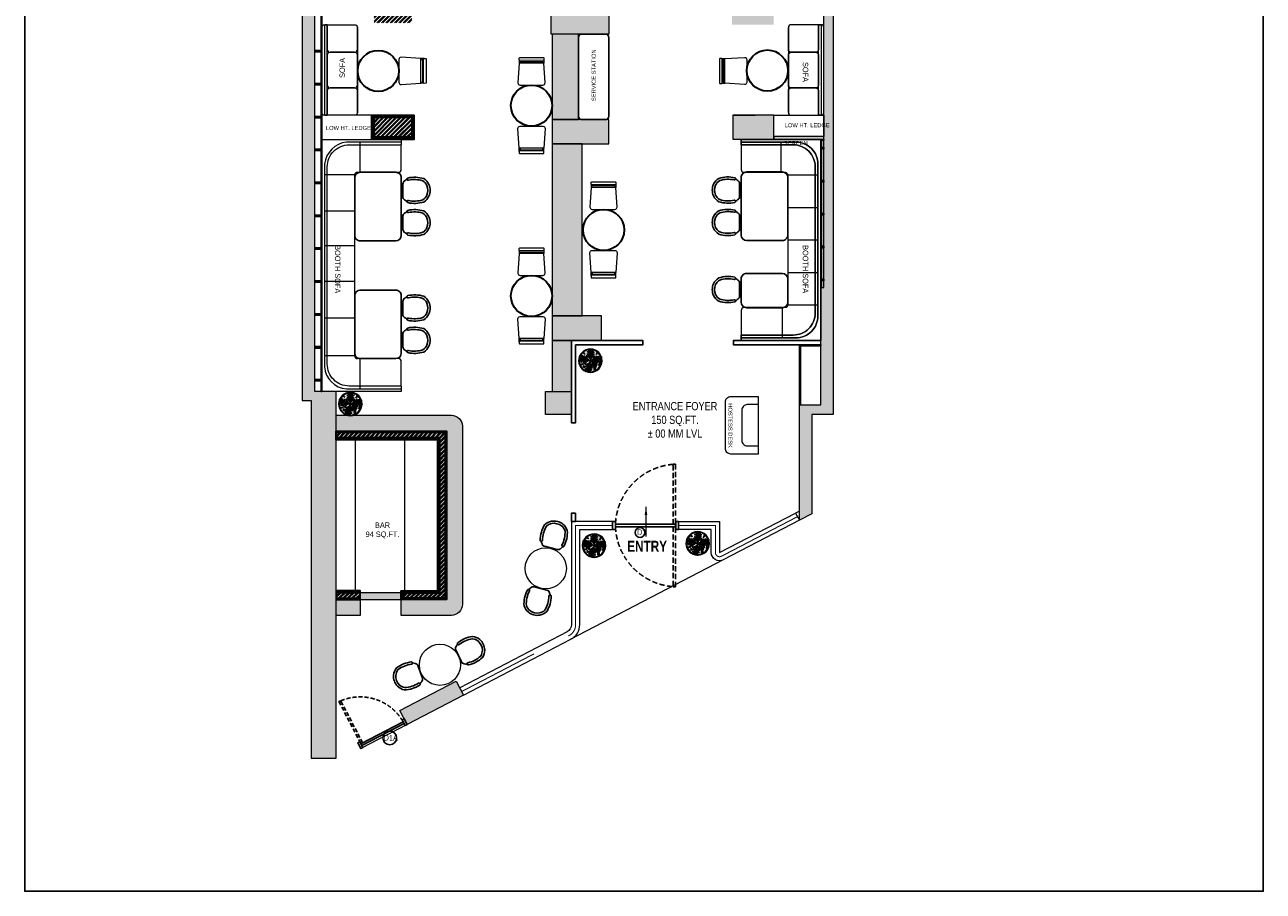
# Model space of a CAD drawing. Extents: x 3940905 to 4145695, y 925352 to 1109797.
# Tile 875 of 1056: x 4054607 to 4077194, y 1015669 to 1031473. Entities that reach past the tile are written whole.
import ezdxf

# ---------------------------------------------------------------- set-up
doc = ezdxf.new("R2010")
doc.units = 0
doc.header["$LTSCALE"] = 750
doc.header["$MEASUREMENT"] = 0
doc.linetypes.add('DASHED2', pattern=[0.375, 0.25, -0.125])
doc.layers.get('0').update_dxf_attribs({"linetype": 'CONTINUOUS', "lineweight": 0})
for name, color, linetype, lineweight in [('A_ FURN', 15, 'CONTINUOUS', 15), ('CIVIL WALLS', 7, 'CONTINUOUS', 30), ('COLUMN', 1, 'CONTINUOUS', 9), ('FACADE', 34, 'CONTINUOUS', 0), ('FURN', 15, 'CONTINUOUS', 5), ('HATCH', 7, 'CONTINUOUS', 0), ('plant', 72, 'CONTINUOUS', 25), ('PLANTERS', 92, 'CONTINUOUS', 9), ('PLANTS', 72, 'CONTINUOUS', 0), ('wall', 7, 'CONTINUOUS', 25)]:
    doc.layers.add(name, color=color, linetype=linetype, lineweight=lineweight)
for name, color, linetype in [('AR-FURNITURE', 34, 'CONTINUOUS'), ('DOOR', 44, 'CONTINUOUS'), ('GLASS', 5, 'CONTINUOUS'), ('PARTITION', 16, 'CONTINUOUS'), ('S-Hatch_8', 7, 'CONTINUOUS'), ('TEXT', 7, 'CONTINUOUS')]:
    doc.layers.add(name, color=color, linetype=linetype)
doc.styles.add('ARA  TITLE BLOCK', font='times.ttf')
doc.styles.add('ARA-30', font='arial.ttf', dxfattribs={"width": 0.8, "height": 150})
doc.styles.add('ARA-75', font='arial.ttf', dxfattribs={"width": 0.8, "height": 150})
doc.dimstyles.new('ARA-75', dxfattribs={"dimtxt": 150, "dimasz": 56.25, "dimexe": 0, "dimexo": 75, "dimgap": 7.5, "dimtad": 0, "dimdec": 0, "dimrnd": 5, "dimdsep": 46, "dimtxsty": 'ARA-75', "dimcen": 56.25, "dimdle": 56.25, "dimclrd": 256, "dimclre": 256, "dimclrt": 256, "dimazin": 3, "dimtfac": 1, "dimtdec": 0, "dimtix": 1, "dimtmove": 1, "dimatfit": 3, "dimfxl": 1, "dimtolj": 1, "dimlwd": 0, "dimlwe": 0, "dimarcsym": 0})

# ---------------------------------------------------------------- blocks, each defined once
blk = doc.blocks.new('gbdhsr')
at = {"layer": 'A_ FURN', "lineweight": 25}
blk.add_line((7562641, -860385), (7562884, -860385), dxfattribs=at)
blk.add_lwpolyline([(7562967, -860309, 0.417442), (7562987, -860297, 0.132147), (7562976, -860004, 0.146235), (7562870, -859909, 0.210467), (7562655, -859909, 0.146235), (7562549, -860004, 0.132147), (7562538, -860297, 0.430318), (7562558, -860309), (7562566, -860307, 0.405791), (7562578, -860287, -0.129483), (7562588, -860022, -0.13964), (7562672, -859947, -0.20833), (7562853, -859947, -0.13964), (7562937, -860022, -0.129483), (7562947, -860287, 0.405606), (7562959, -860307)], format="xyb", close=True, dxfattribs=at)
at = {"layer": 'A_ FURN', "elevation": 0}
blk.add_lwpolyline([(7562641, -860385, -0.242064), (7562588, -860354, -0.020734), (7562559, -860309), (7562566, -860307, 0.405791), (7562578, -860287, -0.129483), (7562588, -860022, -0.13964), (7562672, -859947, -0.20833), (7562853, -859947, -0.13964), (7562937, -860022, -0.129483), (7562947, -860287, 0.405164), (7562959, -860307), (7562966, -860309, -0.0202), (7562936, -860354, -0.238331), (7562884, -860385)], format="xyb", close=True, dxfattribs=at)
at = {"layer": 'A_ FURN', "lineweight": 25}
for centre, radius, start, end in [((7563119, -859981), 649, 210.3761, 215.1274), ((7562385, -859968), 673, 324.9923, 329.6212), ((7562645, -860318), 67.1, 212.2664, 266.6964), ((7562880, -860318), 67.5, 273.422, 327.0432)]:
    blk.add_arc(centre, radius, start, end, dxfattribs=at)
blk = doc.blocks.new('*U771')
at = {"layer": 'FURN', "lineweight": 25, "elevation": 0}
blk.add_lwpolyline([(383754, -790137, 0.414214), (383694, -790197), (383694, -790627, 0.414214), (383754, -790687), (385194, -790687, 0.414214), (385254, -790627), (385254, -790197, 0.414214), (385194, -790137)], format="xyb", close=True, dxfattribs=at)
blk = doc.blocks.new('6')
at = {"color": 64, "true_color": 0x6f9400}
for p in [(6566, 609), (6541.4, 588.3), (6590.6, 588.3), (6570.3, 559.4)]:
    blk.add_line(p, (6566, 584), dxfattribs=at)
for centre, radius, start, end in [((6561.4, 602.6), 5.77, 36.29, 99.6243), ((6556.7, 595.9), 13, 44.0763, 73.3794), ((6561.4, 599.9), 5.77, 36.29, 99.6243), ((6556.7, 593.1), 13, 44.0763, 73.3794), ((6570.7, 602.6), 5.77, 80.3757, 143.71), ((6575.3, 595.9), 13, 106.6206, 135.9237), ((6570.7, 599.9), 5.77, 80.3757, 143.71), ((6575.3, 593.1), 13, 106.6206, 135.9237), ((6546.9, 582.6), 5.77, 116.29, 179.6243), ((6552.7, 576.8), 13, 124.0763, 153.3794), ((6548.5, 591.8), 5.77, 160.3757, 223.71), ((6556, 595.2), 13, 186.6206, 215.9237), ((6549.6, 582.2), 5.77, 116.29, 179.6243), ((6555.4, 576.4), 13, 124.0763, 153.3794), ((6551.2, 591.3), 5.77, 160.3757, 223.71), ((6558.6, 594.8), 13, 186.6206, 215.9237), ((6548.9, 576.9), 2.88, 139.742, 258.7475), ((6554.2, 578.7), 7.99, 105.2489, 175.3937), ((6558.3, 573.7), 13.4, 111.3712, 155.0366), ((6552.8, 579.2), 6.25, 184.618, 228.2106), ((6556.7, 593), 7.99, 164.6063, 234.7511), ((6562.3, 596.3), 13.4, 184.9634, 228.6288), ((6558.6, 577.9), 7.99, 105.2489, 175.3937), ((6562.8, 572.9), 13.4, 111.3712, 155.0366), ((6554.9, 576), 2.88, 139.742, 258.7475), ((6555.5, 599.8), 2.88, 139.742, 258.7475), ((6577.6, 559.6), 27, 115.4772, 156.6585), ((6561.1, 592.2), 7.99, 164.6063, 234.7511), ((6559.4, 602), 6.25, 184.618, 228.2106), ((6566.8, 595.5), 13.4, 184.9634, 228.6288), ((6558.7, 580.7), 4.35, 144.9865, 244.4034), ((6562.4, 576.8), 7.79, 83.4259, 183.6346), ((6565.9, 572.9), 11.8, 101.6665, 163.1878), ((6567.5, 584.8), 12.5, 187.5759, 215.8942), ((6558.3, 586.3), 7.79, 3.4259, 103.6346), ((6555.1, 582.2), 11.8, 21.6665, 83.1878), ((6565, 592), 7.79, 156.3654, 256.5741), ((6569.7, 594.5), 11.8, 176.8122, 238.3335), ((6554.6, 589.8), 13.4, 31.3712, 75.0366), ((6558.8, 594.7), 7.99, 25.2489, 95.3937), ((6558.8, 590.2), 7.99, 25.2489, 95.3937), ((6554.6, 585.2), 13.4, 31.3712, 75.0366), ((6554.9, 583.8), 11.8, 286.8122, 348.3335), ((6558.8, 580.3), 7.79, 266.3654, 6.5741), ((6561.2, 583), 2.81, 114.2257, 255.1279), ((6563.4, 583.7), 3.9, 150.4398, 228.6694), ((6566.6, 578.4), 6.48, 161.4477, 239.3672), ((6581.9, 582.7), 21.1, 185.4007, 208.139), ((6573.7, 586.3), 7.79, 76.3654, 176.5741), ((6573.2, 594.7), 7.99, 84.6063, 154.7511), ((6577.4, 589.8), 13.4, 104.9634, 148.6288), ((6577.4, 585.2), 13.4, 104.9634, 148.6288), ((6573.2, 590.2), 7.99, 84.6063, 154.7511), ((6577, 582.2), 11.8, 96.8122, 158.3335), ((6574, 583), 7.79, 193.4259, 293.6346), ((6576.5, 587.7), 11.8, 211.6665, 273.1878), ((6562.3, 594.5), 11.8, 301.6665, 3.1878), ((6566.1, 572.9), 11.8, 16.8122, 78.3335), ((6567, 592), 7.79, 283.4259, 23.6346), ((6569.6, 576.8), 7.79, 356.3654, 96.5741), ((6565.2, 595.5), 13.4, 311.3712, 355.0366), ((6569.2, 572.9), 13.4, 24.9634, 68.6288), ((6570.9, 592.2), 7.99, 305.2489, 15.3937), ((6573.4, 577.9), 7.99, 4.6063, 74.7511), ((6582.6, 594.8), 5.77, 80.3757, 143.71), ((6587.2, 588), 13, 106.6206, 135.9237), ((6569.7, 596.3), 13.4, 311.3712, 355.0366), ((6573.7, 573.7), 13.4, 24.9634, 68.6288), ((6575.4, 593), 7.99, 305.2489, 15.3937), ((6577.9, 578.7), 7.99, 4.6063, 74.7511), ((6587.7, 588.3), 13, 234.0763, 263.3794), ((6573.4, 594.8), 13, 324.0763, 353.3794), ((6576.6, 576.4), 13, 26.6206, 55.9237), ((6580.8, 591.3), 5.77, 316.29, 19.6243), ((6582.4, 582.2), 5.77, 0.3757, 63.71), ((6576, 595.2), 13, 324.0763, 353.3794), ((6583.5, 591.8), 5.77, 316.29, 19.6243), ((6558.8, 578.2), 6.25, 184.618, 228.2106), ((6557, 572.3), 2.85, 167.0577, 302.8533), ((6557, 568.2), 2.85, 167.0577, 302.8533), ((6558.6, 573.9), 4, 185.1845, 268.654), ((6558.6, 569.9), 4, 185.1845, 268.654), ((6560.3, 575), 3.83, 138.8744, 278.9763), ((6563.6, 576.8), 6.25, 173.7536, 244.097), ((6555, 580.8), 13.4, 294.9634, 338.6288), ((6560, 576.6), 7.99, 274.6063, 344.7511), ((6555.7, 576.3), 13.4, 294.9634, 338.6288), ((6560.8, 572.1), 7.99, 274.6063, 344.7511), ((6558.4, 573.4), 13, 296.6206, 325.9237), ((6564.2, 567.5), 5.77, 270.3757, 333.71), ((6558.9, 570.7), 13, 296.6206, 325.9237), ((6564.7, 564.9), 5.77, 270.3757, 333.71), ((6577.5, 584.8), 13.4, 221.3712, 265.0366), ((6574.2, 579.1), 7.99, 215.2489, 285.3937), ((6578.3, 580.3), 13.4, 221.3712, 265.0366), ((6575, 574.6), 7.99, 215.2489, 285.3937), ((6576.8, 576.6), 13, 234.0763, 263.3794), ((6573.3, 569.2), 5.77, 226.29, 289.6243), ((6577.3, 573.9), 13, 234.0763, 263.3794), ((6573.8, 566.5), 5.77, 226.29, 289.6243), ((6581.2, 570.4), 2.88, 101.2525, 220.258), ((6585.1, 568.1), 6.25, 131.7894, 175.382), ((6584.3, 580.8), 5.77, 226.29, 289.6243)]:
    blk.add_arc(centre, radius, start, end, dxfattribs=at)
blk = doc.blocks.new('vvbg')
at = {"layer": 'PLANTERS', "color": 34}
for radius in [215, 202]:
    blk.add_circle((2, 11), radius, dxfattribs=at)
at = {"layer": 'plant', "xscale": 8.600299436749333, "yscale": 8.600299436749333, "zscale": 8.600299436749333, "rotation": 2.14003837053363}
blk.add_blockref('6', (-56240, -7117), dxfattribs=at)
blk = doc.blocks.new('FFS')
at = {"lineweight": 25}
for p, q in [((-84673, 4226), (-84673, 4326)), ((-84673, 656), (-84673, 756))]:
    blk.add_line(p, q, dxfattribs=at)
blk.add_lwpolyline([(-84673, 4326), (-86123, 4326), (-86123, 656), (-84673, 656)], dxfattribs=at)
at = {"layer": 'FURN', "ltscale": 50}
for p, q in [((-85423, 3726), (-85423, 4276)), ((-85523, 3676), (-86073, 3676)), ((-85523, 3084), (-86073, 3084)), ((-85523, 2491), (-86073, 2491)), ((-85523, 1899), (-86073, 1899)), ((-85523, 1306), (-86073, 1306)), ((-85404, 1256), (-85404, 706))]:
    blk.add_line(p, q, dxfattribs=at)
for points in [[(-84673, 706), (-85673, 706, -0.414214), (-86073, 1106), (-86073, 3876, -0.414214), (-85673, 4276), (-84673, 4276), (-84673, 4326), (-86056, 4326, -0.06818), (-86070, 4326), (-86123, 4326), (-86123, 656), (-84673, 656)], [(-84673, 756), (-85623, 756, -0.414214), (-86023, 1156), (-86023, 3826, -0.414214), (-85623, 4226), (-84673, 4226), (-84673, 4276), (-85673, 4276, 0.414214), (-86073, 3876), (-86073, 1106, 0.414214), (-85673, 706), (-84673, 706)], [(-84673, 4226), (-85623, 4226, 0.414214), (-86023, 3826), (-86023, 1156, 0.414214), (-85623, 756), (-84673, 756), (-84673, 1206, 0.414214), (-84723, 1256), (-85473, 1256, -0.414214), (-85523, 1306), (-85523, 3676, -0.414214), (-85473, 3726), (-84723, 3726, 0.414214), (-84673, 3776)]]:
    blk.add_lwpolyline(points, format="xyb", close=True, dxfattribs=at)
blk = doc.blocks.new('xffs')
at = {"layer": 'FURN'}
blk.add_line((3986080, 1026742, 0), (3986080, 1025292, 0), dxfattribs=at)
for points in [[(3986130, 1025191), (3986679, 1025191, 0.414214), (3986729, 1025241), (3986729, 1026791, 0.414214), (3986679, 1026841), (3986130, 1026841, 0.414214), (3986080, 1026791), (3986080, 1025241, 0.414214)], [(3986639, 1026841), (3986669, 1026841, -0.414214), (3986679, 1026831), (3986679, 1025201, -0.414214), (3986669, 1025191), (3986639, 1025191, -0.414214), (3986629, 1025201), (3986629, 1026831, -0.414214)]]:
    blk.add_lwpolyline(points, format="xyb", close=True, dxfattribs=at)
for points in [[(3986629, 1026831), (3986629, 1026390, -0.414214), (3986579, 1026340), (3986130, 1026340, -0.414214), (3986080, 1026390), (3986080, 1026791)], [(3986080, 1025241), (3986080, 1025640, -0.414214), (3986130, 1025690), (3986579, 1025690, -0.414214), (3986629, 1025640), (3986629, 1025201)]]:
    blk.add_lwpolyline(points, format="xyb", dxfattribs=at)
at = {"layer": 'FURN', "elevation": 0}
blk.add_lwpolyline([(3986080, 1025740), (3986080, 1026290, -0.414214), (3986130, 1026340), (3986579, 1026340, -0.414214), (3986629, 1026290), (3986629, 1025740, -0.414214), (3986579, 1025690), (3986130, 1025690, -0.414214)], format="xyb", close=True, dxfattribs=at)
blk = doc.blocks.new('gg')
at = {"layer": 'FURN'}
for p, q in [((3987992, 1031536), (3987994, 1031476)), ((3988446, 1031537), (3988444, 1031476))]:
    blk.add_line(p, q, dxfattribs=at)
at = {"layer": 'FURN', "flags": 128}
for points in [[(3988004, 1031576), (3988435, 1031576, -0.399656), (3988445, 1031567), (3988446, 1031537, -0.428842), (3988436, 1031527), (3988002, 1031526, -0.429556), (3987992, 1031537), (3987994, 1031567, -0.399115)], [(3988467, 1031118), (3988444, 1031477), (3987994, 1031477), (3987971, 1031118, 0.428923), (3988011, 1031076), (3988427, 1031076, 0.428923)]]:
    blk.add_lwpolyline(points, format="xyb", close=True, dxfattribs=at)
blk.add_lwpolyline([(3988010, 1031477), (3988010, 1031508), (3988428, 1031508), (3988428, 1031477)], dxfattribs=at)
blk = doc.blocks.new('COLUMN')
at = {"layer": 'COLUMN'}
h = blk.add_hatch(color=1, dxfattribs=at)
h.dxf.hatch_style = 1
h.paths.add_polyline_path([(2683499, 965771), (2684448, 965771), (2684448, 965331), (2683499, 965331)])
h.paths.add_polyline_path([(2684238, 970191), (2683499, 970191), (2683499, 969191), (2684238, 969191)])
h.paths.add_polyline_path([(2687443, 969266), (2687038, 969266), (2687038, 970031), (2687443, 970031)])
h.paths.add_polyline_path([(2687108, 972041), (2687644, 972041), (2687644, 971756), (2687108, 971756)])
h.paths.add_polyline_path([(2683499, 973491), (2684408, 973491), (2684408, 973041), (2683499, 973041)])
h.paths.add_polyline_path([(2683649, 975761), (2683978, 975761), (2683978, 975211), (2683649, 975211)])
h.paths.add_polyline_path([(2686978, 975811), (2687728, 975811), (2687728, 975476), (2686978, 975476)])
h.paths.add_polyline_path([(2689869, 975851), (2689028, 975851), (2689028, 975556), (2689869, 975556)])
h.paths.add_polyline_path([(2686978, 973346), (2687644, 973346), (2687644, 973116), (2686978, 973116)])
h.paths.add_polyline_path([(2683824, 977646), (2684029, 977646), (2684029, 977211), (2683824, 977211)])
h.paths.add_polyline_path([(2683824, 979911), (2684104, 979911), (2684104, 980241), (2683824, 980241)])
h.paths.add_polyline_path([(2687804, 979891), (2688004, 979891), (2688004, 980241), (2687804, 980241)])
h.paths.add_polyline_path([(2691584, 979836), (2692014, 979836), (2692014, 980241), (2691584, 980241)])
h.paths.add_polyline_path([(2691696, 977346), (2692014, 977346), (2692014, 976786), (2691696, 976786)])
h.paths.add_polyline_path([(2687443, 965841), (2686813, 965841), (2686813, 965401), (2687443, 965401)])
h.paths.add_polyline_path([(2687468, 963421), (2686703, 963421), (2686703, 962976), (2687468, 962976)])
h.paths.add_polyline_path([(2684168, 963191), (2683399, 963191), (2683399, 962446), (2684168, 962446)])
h.paths.add_polyline_path([(2684448, 958916), (2683399, 958916), (2683399, 959356), (2684448, 959356)])
h.paths.add_polyline_path([(2684448, 957356), (2683414, 957356), (2683414, 956916), (2684448, 956916)])
h.paths.add_polyline_path([(2687458, 957436), (2686708, 957436), (2686708, 956996), (2687458, 956996)])
h.paths.add_polyline_path([(2687453, 959516), (2686693, 959516), (2686693, 959086), (2687453, 959086)])
h.paths.add_polyline_path([(2683414, 953326), (2684313, 953326), (2684313, 953776), (2683414, 953776)])
h.paths.add_polyline_path([(2683294, 952396), (2683768, 952396), (2683768, 951976), (2683294, 951976)])
h.paths.add_polyline_path([(2682464, 977841), (2681834, 977841), (2681834, 977051), (2682464, 977051)])
at = {"color": 2}
for points in [[(2684448, 958916), (2683399, 958916), (2683399, 959356), (2684448, 959356)], [(2684448, 957356), (2683414, 957356), (2683414, 956916), (2684448, 956916)], [(2687458, 957436), (2686708, 957436), (2686708, 956996), (2687458, 956996)], [(2683414, 953326), (2684313, 953326), (2684313, 953776), (2683414, 953776)], [(2683294, 952396), (2683768, 952396), (2683768, 951976), (2683294, 951976)]]:
    blk.add_lwpolyline(points, close=True, dxfattribs=at)
at = {"layer": 'COLUMN'}
for p, q in [((2686708, 957436), (2687118, 957436)), ((2684448, 956916), (2684448, 957006))]:
    blk.add_line(p, q, dxfattribs=at)
at = {"layer": 'COLUMN', "color": 1}
for points in [[(2684448, 958916), (2683399, 958916), (2683399, 959356), (2684448, 959356)], [(2684448, 957356), (2683414, 957356), (2683414, 956916), (2684448, 956916)], [(2687458, 957436), (2686708, 957436), (2686708, 956996), (2687458, 956996)], [(2683414, 953326), (2684313, 953326), (2684313, 953776), (2683414, 953776)], [(2683294, 952396), (2683768, 952396), (2683768, 951976), (2683294, 951976)]]:
    blk.add_lwpolyline(points, close=True, dxfattribs=at)
blk = doc.blocks.new('door')
at = {"layer": 'DOOR', "color": 8, "linetype": 'DASHED2', "ltscale": 0.5}
blk.add_lwpolyline([(3969778, 1012263), (3969778, 1011167), (3969734, 1011167), (3969734, 1012263)], close=True, dxfattribs=at)
at = {"layer": 'DOOR'}
for points in [[(3968680, 1011220), (3968630, 1011220), (3968630, 1011070), (3968680, 1011070)], [(3968682, 1011167), (3969778, 1011167), (3969778, 1011123), (3968682, 1011123)], [(3969780, 1011220), (3969830, 1011220), (3969830, 1011070), (3969780, 1011070)]]:
    blk.add_lwpolyline(points, close=True, dxfattribs=at)
at = {"layer": 'DOOR', "color": 8, "linetype": 'DASHED2', "ltscale": 0.5}
blk.add_arc((3969824, 1011121), 1143, 94.5042, 177.6908, dxfattribs=at)
blk = doc.blocks.new('FFW')
at = {"layer": 'DOOR', "color": 8, "linetype": 'DASHED2', "ltscale": 0.5}
for points in [[(3982126, 1018852), (3982126, 1017756), (3982082, 1017756), (3982082, 1018852)], [(3982126, 1016616), (3982126, 1017712), (3982082, 1017712), (3982082, 1016616)]]:
    blk.add_lwpolyline(points, close=True, dxfattribs=at)
at = {"layer": 'DOOR'}
for points in [[(3981028, 1017809), (3980978, 1017809), (3980978, 1017659), (3981028, 1017659)], [(3981030, 1017756), (3982126, 1017756), (3982126, 1017712), (3981030, 1017712)], [(3982128, 1017809), (3982178, 1017809), (3982178, 1017659), (3982128, 1017659)]]:
    blk.add_lwpolyline(points, close=True, dxfattribs=at)
at = {"layer": 'DOOR', "color": 8, "linetype": 'DASHED2', "ltscale": 0.5}
for centre, start, end in [((3982172, 1017710), 94.5042, 177.6908), ((3982172, 1017758), 182.3092, 265.4958)]:
    blk.add_arc(centre, 1143, start, end, dxfattribs=at)

msp = doc.modelspace()

# ---------------------------------------------------------------- hatches: boundary and pattern name
at = {"layer": 'CIVIL WALLS', "true_color": 0x136734}
h = msp.add_hatch(dxfattribs=at)
h.set_pattern_fill('AR-CONC', color=116, scale=3)
h.set_pattern_definition([(50, (84350.27, 4605.532), (21.51780548, -1.88256405), [2.25, -24.75]), (355, (84350.27, 4605.532), (-4.16254001, 22.56576401), [1.8, -19.8]), (100.45144446, (84352.063, 4605.375), (17.3552654, 20.68319973), [1.91220576, -21.03426336]), (46.1842, (84350.27, 4611.532), (32.01723992, -4.96557842), [3.375, -37.125]), (96.6356355, (84352.938, 4611.118), (28.03985837, 29.22355802), [2.86831026, -31.5514128]), (351.184164, (84350.27, 4611.53), (28.03985835, 29.223558), [2.7, -29.70000003]), (21, (84353.27, 4610.032), (17.90721156, -12.07856672), [2.25, -24.75]), (326, (84353.27, 4610.032), (7.29945996, 21.75450135), [1.8, -19.8]), (71.45144474, (84354.762, 4609.025), (25.2066713, 9.67593458), [1.9122057, -21.03426336]), (37.5, (84350.2695, 4605.5316), (0.36479566, 9.986815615), [0, -19.56, 0, -20.1, 0, -19.875]), (7.5, (84350.27, 4605.532), (7.892086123, 11.832351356), [0, -11.46, 0, -19.11, 0, -7.575]), (327.5, (84343.5795, 4605.5316), (16.014673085, -0.676646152), [0, -7.5, 0, -23.4, 0, -31.05]), (317.5, (84340.58, 4605.532), (17.49558508, 3.00314947), [0, -9.75, 0, -15.54, 0, -22.05])])
h.paths.add_polyline_path([(4060976.3, 1029785.3), (4061666.3, 1029785.3), (4061666.3, 1029420.3), (4060976.3, 1029420.3)], flags=16)
h.paths.add_polyline_path([(4060963.8, 1029797.8), (4061678.8, 1029797.8), (4061678.8, 1029407.8), (4060963.8, 1029407.8)])
h = msp.add_hatch(dxfattribs=at)
h.set_pattern_fill('AR-CONC', color=116, scale=3)
h.set_pattern_definition([(50, (84350.27, 4174.631), (21.51780548, -1.88256405), [2.25, -24.75]), (355, (84350.27, 4174.631), (-4.16254001, 22.56576401), [1.8, -19.8]), (100.45144446, (84352.063, 4174.475), (17.3552654, 20.68319973), [1.91220576, -21.03426336]), (46.1842, (84350.27, 4180.631), (32.01723992, -4.96557842), [3.375, -37.125]), (96.6356355, (84352.938, 4180.218), (28.03985837, 29.22355802), [2.86831026, -31.5514128]), (351.184164, (84350.27, 4180.63), (28.03985835, 29.223558), [2.7, -29.70000003]), (21, (84353.27, 4179.131), (17.90721156, -12.07856672), [2.25, -24.75]), (326, (84353.27, 4179.131), (7.29945996, 21.75450135), [1.8, -19.8]), (71.45144474, (84354.762, 4178.125), (25.2066713, 9.67593458), [1.9122057, -21.03426336]), (37.5, (84350.2695, 4174.6314), (0.36479566, 9.986815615), [0, -19.56, 0, -20.1, 0, -19.875]), (7.5, (84350.27, 4174.631), (7.892086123, 11.832351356), [0, -11.46, 0, -19.11, 0, -7.575]), (327.5, (84343.5795, 4174.6314), (16.014673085, -0.676646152), [0, -7.5, 0, -23.4, 0, -31.05]), (317.5, (84340.58, 4174.631), (17.49558508, 3.00314947), [0, -9.75, 0, -15.54, 0, -22.05])])
h.paths.add_polyline_path([(4060288.8, 1023939.4), (4060288.8, 1024039.4), (4062276.3, 1024039.4), (4062276.3, 1021012.5), (4061511.3, 1021012.5), (4061511.3, 1021112.5), (4062176.3, 1021112.5), (4062176.3, 1023939.4)], flags=17)
h.paths.add_polyline_path([(4060288.8, 1023926.9), (4060288.8, 1024051.9), (4062288.8, 1024051.9), (4062288.8, 1021000), (4061498.8, 1021000), (4061498.8, 1021125), (4062163.8, 1021125), (4062163.8, 1023926.9)])
h = msp.add_hatch(dxfattribs=at)
h.set_pattern_fill('AR-CONC', color=116, scale=3)
h.set_pattern_definition([(50, (84350.27, 4674.631), (21.51780548, -1.88256405), [2.25, -24.75]), (355, (84350.27, 4674.631), (-4.16254001, 22.56576401), [1.8, -19.8]), (100.45144446, (84352.063, 4674.475), (17.3552654, 20.68319973), [1.91220576, -21.03426336]), (46.1842, (84350.27, 4680.631), (32.01723992, -4.96557842), [3.375, -37.125]), (96.6356355, (84352.938, 4680.218), (28.03985837, 29.22355802), [2.86831026, -31.5514128]), (351.184164, (84350.27, 4680.63), (28.03985835, 29.223558), [2.7, -29.70000003]), (21, (84353.27, 4679.131), (17.90721156, -12.07856672), [2.25, -24.75]), (326, (84353.27, 4679.131), (7.29945996, 21.75450135), [1.8, -19.8]), (71.45144474, (84354.762, 4678.125), (25.2066713, 9.67593458), [1.9122057, -21.03426336]), (37.5, (84350.2695, 4674.6314), (0.36479566, 9.986815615), [0, -19.56, 0, -20.1, 0, -19.875]), (7.5, (84350.27, 4674.631), (7.892086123, 11.832351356), [0, -11.46, 0, -19.11, 0, -7.575]), (327.5, (84343.5795, 4674.6314), (16.014673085, -0.676646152), [0, -7.5, 0, -23.4, 0, -31.05]), (317.5, (84340.58, 4674.631), (17.49558508, 3.00314947), [0, -9.75, 0, -15.54, 0, -22.05])])
h.paths.add_polyline_path([(4060288.8, 1021012.5), (4060723.8, 1021012.5), (4060723.8, 1021112.5), (4060288.8, 1021112.5)], flags=17)
h.paths.add_polyline_path([(4060288.8, 1021000), (4060723.8, 1021000), (4060723.8, 1021125), (4060288.8, 1021125)])
at = {"layer": 'FURN'}
h = msp.add_hatch(color=256, dxfattribs=at)
h.dxf.hatch_style = 1
h.paths.add_polyline_path([(4068267.8, 1029382.8), (4069182.8, 1029382.8), (4069182.8, 1029432.8), (4068267.8, 1029432.8)])
at = {"layer": 'FURN', "transparency": 33554495}
h = msp.add_hatch(color=32, dxfattribs=at)
h.dxf.hatch_style = 1
h.paths.add_polyline_path([(4060723.8, 1020700), (4060288.8, 1020700), (4060288.8, 1021150), (4060723.8, 1021150)], flags=17)
h.paths.add_polyline_path([(4060723.8, 1020990), (4061473.8, 1020990), (4061473.8, 1021112.5), (4060723.8, 1021112.5)], flags=17)
edge = h.paths.add_edge_path()
edge.add_line((4060288.8, 1023901.9), (4060288.8, 1024351.9))
edge.add_line((4060288.8, 1024351.9), (4062388.8, 1024351.9))
edge.add_arc((4062388.8, 1024151.9), 200, 360, 90, ccw=False)
edge.add_line((4062588.8, 1024151.9), (4062588.8, 1020900))
edge.add_arc((4062388.8, 1020900), 200, 270, 360, ccw=False)
edge.add_line((4062388.8, 1020700), (4061473.8, 1020700))
edge.add_line((4061473.8, 1020700), (4061473.8, 1021150))
edge.add_line((4061473.8, 1021150), (4062138.8, 1021150))
edge.add_line((4062138.8, 1021150), (4062138.8, 1023901.9))
edge.add_line((4062138.8, 1023901.9), (4060288.8, 1023901.9))
at = {"layer": 'HATCH'}
h = msp.add_hatch(color=8, dxfattribs=at)
h.dxf.hatch_style = 1
h.paths.add_polyline_path([(4072393.8, 1052627.8), (4059798.8, 1052627.8), (4059798.8, 1038582.8), (4059668.8, 1038582.8), (4059668.8, 1024619.8), (4059831.8, 1024619.8), (4059831.8, 1018095.8), (4060288.8, 1018095.8), (4060288.8, 1022669.8), (4060288.8, 1024782.8), (4059898.8, 1024782.8), (4059898.8, 1038352.8), (4060023.8, 1038352.8), (4060023.8, 1052397.8), (4072393.8, 1052397.8)])
h = msp.add_hatch(color=8, dxfattribs=at)
h.dxf.hatch_style = 1
h.paths.add_polyline_path([(4068733.8, 1022434.8), (4068733.8, 1024362.8), (4068733.8, 1024542.8), (4069122.8, 1024542.8), (4069122.8, 1026682.8), (4069182.8, 1026682.8), (4069182.8, 1041747.8), (4068252.8, 1041747.8), (4068252.8, 1041977.8), (4069352.8, 1041977.8), (4069352.8, 1024362.8), (4068963.8, 1024362.8), (4068963.8, 1022554.6)])
at = {"layer": 'HATCH', "true_color": 0x939598}
h = msp.add_hatch(color=252, dxfattribs=at)
h.dxf.hatch_style = 1
h.paths.add_polyline_path([(4064223.8, 1024782.8), (4064577.8, 1024782.8), (4064577.8, 1025712.8), (4064223.8, 1025712.8)])
h.paths.add_polyline_path([(4064223.8, 1026162.8), (4064773.8, 1026162.8), (4064773.8, 1029302.8), (4064223.8, 1029302.8)])
h.paths.add_polyline_path([(4064223.8, 1029742.8), (4064707.8, 1029742.8), (4064707.8, 1031302.8), (4064223.8, 1031302.8)])
at = {"layer": 'HATCH'}
h = msp.add_hatch(color=8, dxfattribs=at)
h.dxf.hatch_style = 1
h.paths.add_polyline_path([(4062476.2, 1019499.7), (4062608.7, 1019245.3), (4061579.8, 1018709.5), (4061447.3, 1018963.9)])
at = {"layer": 'S-Hatch_8', "true_color": 0x636466}
h = msp.add_hatch(dxfattribs=at)
h.set_pattern_fill('ANSI32', color=251, scale=150)
h.set_pattern_definition([(45, (84350.27, 4605.53), (-39.77475644, 39.77475644), []), (45, (84376.786, 4605.53), (-39.77475644, 39.77475644), [])])
h.paths.add_polyline_path([(4060981.3, 1031510.3), (4061666.3, 1031510.3), (4061666.3, 1031865.3), (4060981.3, 1031865.3)])
h.paths.add_polyline_path([(4060976.3, 1029785.3), (4061666.3, 1029785.3), (4061666.3, 1029420.3), (4060976.3, 1029420.3)])
at = {"layer": 'S-Hatch_8'}
h = msp.add_hatch(dxfattribs=at)
h.set_pattern_fill('ANSI31', color=6, scale=150)
h.set_pattern_definition([(45, (84350.27, 4605.532), (-13.25825215, 13.25825215), [])])
h.paths.add_polyline_path([(4060963.8, 1029797.8), (4061678.8, 1029797.8), (4061678.8, 1029407.8), (4060963.8, 1029407.8)], flags=16)
h.paths.add_polyline_path([(4060938.8, 1029822.8), (4061703.8, 1029822.8), (4061703.8, 1029382.8), (4060938.8, 1029382.8)])
h = msp.add_hatch(dxfattribs=at)
h.set_pattern_fill('ANSI31', color=6, scale=100)
h.set_pattern_definition([(45, (84350.27, 4174.631), (-8.838834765, 8.838834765), [])])
h.paths.add_polyline_path([(4060288.8, 1023926.9), (4060288.8, 1024051.9), (4062298.8, 1024051.9), (4062298.8, 1021000), (4061498.8, 1021000), (4061498.8, 1021125), (4062163.8, 1021125), (4062163.8, 1023926.9)])
h.paths.add_polyline_path([(4060288.8, 1023901.9), (4060288.8, 1024061.9), (4062288.8, 1024061.9), (4062288.8, 1020990), (4061473.8, 1020990), (4061473.8, 1021150), (4062138.8, 1021150), (4062138.8, 1023901.9)])
at = {"layer": 'S-Hatch_8', "true_color": 0xed1f24}
h = msp.add_hatch(dxfattribs=at)
h.set_pattern_fill('ANSI32', color=240, scale=150)
h.set_pattern_definition([(45, (84350.27, 4174.63), (-39.77475644, 39.77475644), []), (45, (84376.786, 4174.63), (-39.77475644, 39.77475644), [])])
h.paths.add_polyline_path([(4060288.8, 1023939.4), (4060288.8, 1024039.4), (4062276.3, 1024039.4), (4062276.3, 1021012.5), (4061511.3, 1021012.5), (4061511.3, 1021112.5), (4062176.3, 1021112.5), (4062176.3, 1023939.4)])
at = {"layer": 'S-Hatch_8'}
h = msp.add_hatch(dxfattribs=at)
h.set_pattern_fill('ANSI31', color=6, scale=100)
h.set_pattern_definition([(45, (84350.27, 4605.532), (-8.838834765, 8.838834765), [])])
h.paths.add_polyline_path([(4060288.8, 1021000), (4060723.8, 1021000), (4060723.8, 1021125), (4060288.8, 1021125)], flags=17)
h.paths.add_polyline_path([(4060288.8, 1020990), (4060723.8, 1020990), (4060723.8, 1021150), (4060288.8, 1021150)])
at = {"layer": 'S-Hatch_8', "true_color": 0xed1f24}
h = msp.add_hatch(dxfattribs=at)
h.set_pattern_fill('ANSI32', color=240, scale=150)
h.set_pattern_definition([(45, (84350.27, 4674.63), (-39.77475644, 39.77475644), []), (45, (84376.786, 4674.63), (-39.77475644, 39.77475644), [])])
h.paths.add_polyline_path([(4060288.8, 1021012.5), (4060723.8, 1021012.5), (4060723.8, 1021112.5), (4060288.8, 1021112.5)])

# ---------------------------------------------------------------- linework, layer by layer
for points in [[(4068733.8, 1022603.9), (4068664.5, 1022567.8), (4068733.8, 1022434.8)], [(4062476.2, 1019499.7), (4062608.7, 1019245.3), (4061579.8, 1018709.5), (4061447.3, 1018963.9)]]:
    msp.add_lwpolyline(points, close=True)
at = {"layer": 'AR-FURNITURE'}
msp.add_lwpolyline([(4054607.2, 1054640.9), (4077193.6, 1054640.9), (4077193.6, 1015669.1), (4054607.2, 1015669.1)], close=True, dxfattribs=at)
at = {"layer": 'CIVIL WALLS', "color": 6}
for points in [[(4060938.8, 1029822.8), (4061703.8, 1029822.8), (4061703.8, 1029382.8), (4060938.8, 1029382.8)], [(4060288.8, 1023901.9), (4060288.8, 1024061.9), (4062298.8, 1024061.9), (4062298.8, 1020990), (4061473.8, 1020990), (4061473.8, 1021150), (4062138.8, 1021150), (4062138.8, 1023901.9)], [(4060288.8, 1020990), (4060723.8, 1020990), (4060723.8, 1021150), (4060288.8, 1021150)]]:
    msp.add_lwpolyline(points, close=True, dxfattribs=at)
at = {"layer": 'CIVIL WALLS', "color": 116, "true_color": 0x136734}
for points in [[(4060963.8, 1029797.8), (4061678.8, 1029797.8), (4061678.8, 1029407.8), (4060963.8, 1029407.8)], [(4060288.8, 1023926.9), (4060288.8, 1024051.9), (4062288.8, 1024051.9), (4062288.8, 1021000), (4061498.8, 1021000), (4061498.8, 1021125), (4062163.8, 1021125), (4062163.8, 1023926.9)], [(4060288.8, 1021000), (4060723.8, 1021000), (4060723.8, 1021125), (4060288.8, 1021125)]]:
    msp.add_lwpolyline(points, close=True, dxfattribs=at)
at = {"layer": 'CIVIL WALLS'}
msp.add_lwpolyline([(4060976.3, 1029785.3), (4061666.3, 1029785.3), (4061666.3, 1029420.3), (4060976.3, 1029420.3)], close=True, dxfattribs=at)
at = {"layer": 'CIVIL WALLS', "ltscale": 0.5}
for points in [[(4060288.8, 1023939.4), (4060288.8, 1024039.4), (4062276.3, 1024039.4), (4062276.3, 1021012.5), (4061511.3, 1021012.5), (4061511.3, 1021112.5), (4062176.3, 1021112.5), (4062176.3, 1023939.4), (4060288.8, 1023939.4)], [(4060288.8, 1021012.5), (4060723.8, 1021012.5), (4060723.8, 1021112.5), (4060288.8, 1021112.5)]]:
    msp.add_lwpolyline(points, close=True, dxfattribs=at)
at = {"layer": 'DOOR'}
for centre, radius in [((4065827.6, 1022212.2, 0), 89.3), ((4061262.8, 1018464.6, 0), 125.2)]:
    msp.add_circle(centre, radius, dxfattribs=at)
at = {"layer": 'FACADE', "color": 8, "lineweight": 0, "ltscale": 2}
for p, q in [((4067347.2, 1021712.8), (4064555, 1020258.8)), ((4061579.8, 1018709.5), (4060737.2, 1018270.7))]:
    msp.add_line(p, q, dxfattribs=at)
at = {"layer": 'FACADE', "color": 18, "true_color": 0x000000}
for points in [[(4068733.8, 1022434.8), (4067347.2, 1021712.8, -0.5629393), (4067128, 1021845.8), (4067128, 1022265.2), (4066528.2, 1022265.2), (4066528.2, 1022415.2), (4067278, 1022415.2), (4067278, 1021845.8), (4068664.5, 1022567.8)], [(4062608.7, 1019245.3), (4064567, 1020265.1, 0.2796403), (4064728.5, 1020531.1), (4064728.5, 1022265.2), (4065328.2, 1022265.2), (4065328.2, 1022415.2), (4064578.5, 1022415.2), (4064578.5, 1020531.1, -0.2796403), (4064497.8, 1020398.1), (4062539.4, 1019378.3)]]:
    msp.add_lwpolyline(points, format="xyb", close=True, dxfattribs=at)
at = {"layer": 'FURN', "ltscale": 50}
for p, q in [((4060723.8, 1028782.8), (4060723.8, 1029332.8)), ((4061473.7, 1029332.8), (4061473.7, 1029282.8)), ((4061473.7, 1028832.8), (4061473.7, 1029282.8)), ((4060623.8, 1028732.8), (4060073.8, 1028732.8)), ((4060623.8, 1025432.8), (4060623.8, 1028732.8)), ((4060673.8, 1028782.8), (4061423.7, 1028782.8)), ((4060623.8, 1028070.8), (4060073.8, 1028070.8)), ((4060623.8, 1027442.8), (4060073.8, 1027442.8)), ((4060623.8, 1026791), (4060073.8, 1026791)), ((4060623.8, 1026123.2), (4060073.8, 1026123.2)), ((4060623.8, 1025432.8), (4060073.8, 1025432.8)), ((4061423.7, 1025382.8), (4060673.8, 1025382.8)), ((4060723.8, 1024832.8), (4060723.8, 1025382.8)), ((4061473.7, 1024882.8), (4061473.7, 1025332.8)), ((4061473.7, 1024882.8), (4061473.7, 1024832.8))]:
    msp.add_line(p, q, dxfattribs=at)
at = {"layer": 'FURN', "lineweight": 0}
msp.add_line((4060703.8, 1021150), (4060288.8, 1021150), dxfattribs=at)
at = {"layer": 'FURN', "lineweight": 0, "ltscale": 2}
for points in [[(4060938.8, 1029822.8), (4060023.8, 1029822.8), (4060023.8, 1029382.8), (4060938.8, 1029382.8)], [(4068267.8, 1029822.8), (4069182.8, 1029822.8), (4069182.8, 1029432.8), (4068267.8, 1029432.8)]]:
    msp.add_lwpolyline(points, close=True, dxfattribs=at)
at = {"layer": 'FURN', "ltscale": 50}
msp.add_lwpolyline([(4061473.7, 1029332.8), (4060473.8, 1029332.8, 0.3437243), (4060073.8, 1028932.8), (4060073.8, 1025232.8, 0.3739356), (4060473.8, 1024832.8), (4061473.7, 1024832.8), (4061473.7, 1024782.8), (4060090.3, 1024782.8, 0.0681798), (4060076.8, 1024782.8), (4060023.8, 1024782.8), (4060023.8, 1029382.8), (4061473.7, 1029382.8)], format="xyb", close=True, dxfattribs=at)
msp.add_lwpolyline([(4061473.7, 1024882.8), (4060523.8, 1024882.8, -0.4142141), (4060123.8, 1025282.8), (4060123.8, 1028882.8, -0.4142136), (4060523.8, 1029282.8), (4061473.7, 1029282.8)], format="xyb", dxfattribs=at)
at = {"layer": 'FURN'}
msp.add_lwpolyline([(4068267.8, 1029382.8), (4069182.8, 1029382.8), (4069182.8, 1029432.8), (4068267.8, 1029432.8)], close=True, dxfattribs=at)
at = {"layer": 'FURN', "lineweight": 25}
for points in [[(4060623.8, 1027632.8), (4060623.8, 1028682.8, -0.4142108), (4060723.8, 1028782.8), (4061373.7, 1028782.8, -0.4142163), (4061473.7, 1028682.8), (4061473.7, 1027632.8, -0.4142108), (4061373.7, 1027532.8), (4060723.8, 1027532.8, -0.4142163)], [(4068522.8, 1027637.8), (4068522.8, 1028687.8, 0.4142108), (4068422.8, 1028787.8), (4067772.8, 1028787.8, 0.4142163), (4067672.8, 1028687.8), (4067672.8, 1027637.8, 0.4142108), (4067772.8, 1027537.8), (4068422.8, 1027537.8, 0.4142163)], [(4068522.8, 1026412.8), (4068522.8, 1026837.8, 0.4142108), (4068422.8, 1026937.8), (4067772.8, 1026937.8, 0.4142163), (4067672.8, 1026837.8), (4067672.8, 1026412.8, 0.4142108), (4067772.8, 1026312.8), (4068422.8, 1026312.8, 0.4142163)], [(4060623.8, 1025482.8), (4060623.8, 1026532.8, -0.4142108), (4060723.8, 1026632.8), (4061373.7, 1026632.8, -0.4142163), (4061473.7, 1026532.8), (4061473.7, 1025482.8, -0.4142108), (4061373.7, 1025382.8), (4060723.8, 1025382.8, -0.4142163)]]:
    msp.add_lwpolyline(points, format="xyb", close=True, dxfattribs=at)
for points in [[(4064653.5, 1025636), (4065881.1, 1025636), (4065881.1, 1025712.8), (4064577.8, 1025712.8), (4064577.8, 1024214), (4064653.5, 1024214)], [(4068733.8, 1024542.8), (4068751.8, 1024542.8), (4068751.8, 1025636), (4068733.8, 1025636)], [(4068751.8, 1025618), (4069122.8, 1025618), (4069122.8, 1025636), (4068751.8, 1025636)], [(4064653.5, 1022564), (4064577.8, 1022564), (4064577.8, 1022415.2), (4064653.5, 1022415.2)]]:
    msp.add_lwpolyline(points, close=True, dxfattribs=at)
msp.add_lwpolyline([(4069122.8, 1025712.8), (4067531.1, 1025712.8), (4067531.1, 1025636), (4069122.8, 1025636)], dxfattribs=at)
at = {"layer": 'FURN'}
for points in [[(4067983.8, 1023643.9), (4067483.8, 1023643.9, -0.4142136), (4067383.8, 1023743.9), (4067383.8, 1024593.9, -0.4142136), (4067483.8, 1024693.9), (4067983.8, 1024693.9), (4067983.8, 1023643.9)], [(4067983.8, 1024543.9), (4067783.8, 1024543.9, 0.4142136), (4067683.8, 1024443.9), (4067683.8, 1023893.9, 0.4142139), (4067783.8, 1023793.9), (4067983.8, 1023793.9)]]:
    msp.add_lwpolyline(points, format="xyb", dxfattribs=at)
at = {"layer": 'FURN', "lineweight": 0}
msp.add_lwpolyline([(4060288.8, 1023901.9), (4060288.8, 1024351.9), (4062388.8, 1024351.9, -0.4142136), (4062588.8, 1024151.9), (4062588.8, 1020900, -0.4142136), (4062388.8, 1020700), (4061473.8, 1020700), (4061473.8, 1021150), (4062138.8, 1021150), (4062138.8, 1023901.9), (4060288.8, 1023901.9)], format="xyb", dxfattribs=at)
for points in [[(4060638.8, 1021150), (4060638.8, 1023901.9)], [(4061538.8, 1021150), (4061538.8, 1023901.9)]]:
    msp.add_lwpolyline(points, dxfattribs=at)
for points in [[(4060723.8, 1020700), (4060288.8, 1020700), (4060288.8, 1021150), (4060723.8, 1021150)], [(4060723.8, 1020990), (4061473.8, 1020990), (4061473.8, 1021112.5), (4060723.8, 1021112.5)]]:
    msp.add_lwpolyline(points, close=True, dxfattribs=at)
at = {"layer": 'FURN', "lineweight": 30}
for centre in [(4061054.2, 1030631), (4068150.7, 1030637.9), (4063848.8, 1029998.3), (4065163.9, 1027731.2), (4063848.8, 1026526.9)]:
    msp.add_circle(centre, 375, dxfattribs=at)
at = {"layer": 'FURN', "lineweight": 0}
for centre in [(4064109, 1021558, -0.1), (4062178.1, 1019799, -0.1)]:
    msp.add_circle(centre, 375, dxfattribs=at)
at = {"layer": 'FURN', "ltscale": 50}
for centre, start, end in [((4061423.7, 1028832.8), 270, 0), ((4060673.8, 1028732.8), 90, 180), ((4060673.8, 1025432.8), 180, 270), ((4061423.7, 1025332.8), 0, 90)]:
    msp.add_arc(centre, 50, start, end, dxfattribs=at)
at = {"layer": 'GLASS', "const_width": 19}
for points in [[(4068699.1, 1022500.8), (4067312.6, 1021778.8, -0.5629393), (4067203, 1021845.3), (4067203, 1022339.7), (4066528.2, 1022339.7)], [(4064520.6, 1020324.9), (4064532.4, 1020331.1, 0.2796403), (4064653.5, 1020530.6), (4064653.5, 1022339.7), (4065328.2, 1022339.7)]]:
    msp.add_lwpolyline(points, format="xyb", dxfattribs=at)
msp.add_lwpolyline([(4062574, 1019311.3), (4063895.8, 1019999.6)], dxfattribs=at)
at = {"layer": 'PARTITION', "color": 8, "ltscale": 2}
for p, q in [((4059898.8, 1031002), (4060011.8, 1030977)), ((4059898.8, 1030977), (4060011.8, 1031002)), ((4059898.8, 1030402), (4060011.8, 1030377)), ((4059898.8, 1030377), (4060011.8, 1030402)), ((4059898.8, 1029802), (4060011.8, 1029777)), ((4059898.8, 1029777), (4060011.8, 1029802)), ((4059898.8, 1029202), (4060011.8, 1029177)), ((4059898.8, 1029177), (4060011.8, 1029202)), ((4069182.8, 1029232), (4069134.8, 1029207)), ((4069182.8, 1029207), (4069134.8, 1029232)), ((4059898.8, 1028602), (4060011.8, 1028577)), ((4059898.8, 1028577), (4060011.8, 1028602)), ((4069182.8, 1028632), (4069134.8, 1028607)), ((4069182.8, 1028607), (4069134.8, 1028632)), ((4059898.8, 1028002), (4060011.8, 1027977)), ((4059898.8, 1027977), (4060011.8, 1028002)), ((4069182.8, 1028032), (4069134.8, 1028007)), ((4069182.8, 1028007), (4069134.8, 1028032)), ((4059898.8, 1027402), (4060011.8, 1027377)), ((4059898.8, 1027377), (4060011.8, 1027402)), ((4069182.8, 1027432), (4069134.8, 1027407)), ((4069182.8, 1027407), (4069134.8, 1027432)), ((4059898.8, 1026802), (4060011.8, 1026777)), ((4059898.8, 1026777), (4060011.8, 1026802)), ((4069182.8, 1026832), (4069134.8, 1026807)), ((4069182.8, 1026807), (4069134.8, 1026832)), ((4059898.8, 1026202), (4060011.8, 1026177)), ((4059898.8, 1026177), (4060011.8, 1026202)), ((4059898.8, 1025602), (4060011.8, 1025577)), ((4059898.8, 1025577), (4060011.8, 1025602)), ((4059898.8, 1025002), (4060011.8, 1024977)), ((4059898.8, 1024977), (4060011.8, 1025002))]:
    msp.add_line(p, q, dxfattribs=at)
at = {"layer": 'PARTITION', "ltscale": 2}
for points in [[(4060011.8, 1024782.8), (4060023.8, 1024782.8), (4060023.8, 1038352.8), (4060011.8, 1038352.8)], [(4069134.8, 1026682.8), (4069122.8, 1026682.8), (4069122.8, 1029382.8), (4069134.8, 1029382.8)], [(4069134.8, 1029370.8), (4069134.8, 1029382.8), (4069182.8, 1029382.8), (4069182.8, 1029370.8)]]:
    msp.add_lwpolyline(points, close=True, dxfattribs=at)
for points in [[(4059898.8, 1031002), (4060011.8, 1031002), (4060011.8, 1030977), (4059898.8, 1030977), (4059898.8, 1031002)], [(4059898.8, 1030402), (4060011.8, 1030402), (4060011.8, 1030377), (4059898.8, 1030377), (4059898.8, 1030402)], [(4059898.8, 1029802), (4060011.8, 1029802), (4060011.8, 1029777), (4059898.8, 1029777), (4059898.8, 1029802)], [(4059898.8, 1029202), (4060011.8, 1029202), (4060011.8, 1029177), (4059898.8, 1029177), (4059898.8, 1029202)], [(4069182.8, 1029232), (4069134.8, 1029232), (4069134.8, 1029207), (4069182.8, 1029207), (4069182.8, 1029232)], [(4059898.8, 1028602), (4060011.8, 1028602), (4060011.8, 1028577), (4059898.8, 1028577), (4059898.8, 1028602)], [(4069182.8, 1028632), (4069134.8, 1028632), (4069134.8, 1028607), (4069182.8, 1028607), (4069182.8, 1028632)], [(4059898.8, 1028002), (4060011.8, 1028002), (4060011.8, 1027977), (4059898.8, 1027977), (4059898.8, 1028002)], [(4069182.8, 1028032), (4069134.8, 1028032), (4069134.8, 1028007), (4069182.8, 1028007), (4069182.8, 1028032)], [(4059898.8, 1027402), (4060011.8, 1027402), (4060011.8, 1027377), (4059898.8, 1027377), (4059898.8, 1027402)], [(4069182.8, 1027432), (4069134.8, 1027432), (4069134.8, 1027407), (4069182.8, 1027407), (4069182.8, 1027432)], [(4059898.8, 1026802), (4060011.8, 1026802), (4060011.8, 1026777), (4059898.8, 1026777), (4059898.8, 1026802)], [(4069182.8, 1026832), (4069134.8, 1026832), (4069134.8, 1026807), (4069182.8, 1026807), (4069182.8, 1026832)], [(4059898.8, 1026202), (4060011.8, 1026202), (4060011.8, 1026177), (4059898.8, 1026177), (4059898.8, 1026202)], [(4059898.8, 1025602), (4060011.8, 1025602), (4060011.8, 1025577), (4059898.8, 1025577), (4059898.8, 1025602)], [(4059898.8, 1025002), (4060011.8, 1025002), (4060011.8, 1024977), (4059898.8, 1024977), (4059898.8, 1025002)]]:
    msp.add_lwpolyline(points, dxfattribs=at)
at = {"layer": 'wall', "lineweight": 0, "ltscale": 2}
for points in [[(4072393.8, 1052627.8), (4059798.8, 1052627.8), (4059798.8, 1038582.8), (4059668.8, 1038582.8), (4059668.8, 1024619.8), (4059831.8, 1024619.8), (4059831.8, 1018095.8), (4060288.8, 1018095.8), (4060288.8, 1024782.8), (4059898.8, 1024782.8), (4059898.8, 1038352.8), (4060023.8, 1038352.8), (4060023.8, 1052397.8), (4072393.8, 1052397.8)], [(4064223.8, 1029742.8), (4064707.8, 1029742.8), (4064707.8, 1031302.8), (4064223.8, 1031302.8)], [(4064223.8, 1026162.8), (4064773.8, 1026162.8), (4064773.8, 1029302.8), (4064223.8, 1029302.8)], [(4064223.8, 1024782.8), (4064577.8, 1024782.8), (4064577.8, 1025712.8), (4064223.8, 1025712.8)], [(4062476.2, 1019499.7), (4062608.7, 1019245.3), (4061579.8, 1018709.5), (4061447.3, 1018963.9)]]:
    msp.add_lwpolyline(points, close=True, dxfattribs=at)
for points in [[(4068733.8, 1022434.8), (4068733.8, 1024542.8), (4069122.8, 1024542.8), (4069122.8, 1026682.8), (4069182.8, 1026682.8), (4069182.8, 1041747.8), (4068252.8, 1041747.8), (4068252.8, 1041977.8), (4069352.8, 1041977.8), (4069352.8, 1024362.8), (4068963.8, 1024362.8), (4068963.8, 1022554.6), (4068733.8, 1022434.8)], [(4060023.8, 1025084.6), (4060023.8, 1038352.8), (4059898.8, 1038352.8)]]:
    msp.add_lwpolyline(points, dxfattribs=at)

# ---------------------------------------------------------------- block references
at = {"layer": 'COLUMN'}
msp.add_blockref('COLUMN', (1380809.8, 72387.2), dxfattribs=at)
at = {"layer": 'DOOR'}
msp.add_blockref('FFW', (84350, 4605.5), dxfattribs=at)
at = {"layer": 'DOOR', "xscale": -0.7916666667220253, "yscale": 0.7916666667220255, "zscale": 0.7916666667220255, "rotation": 27.50747344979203}
msp.add_blockref('door', (7217920, 1759867.6), dxfattribs=at)
at = {"layer": 'FURN', "xscale": -1}
msp.add_blockref('xffs', (8046753.2, 4631.5), dxfattribs=at)
at = {"layer": 'FURN', "lineweight": 30, "rotation": 270}
msp.add_blockref('*U771', (4855394.9, 1414996.9, 0), dxfattribs=at)
at = {"layer": 'FURN'}
for name, p in [('xffs', (82453.3, 4631.5)), ('gg', (75629.8, -702.6)), ('gg', (76942.6, -2969.8)), ('gg', (75629.8, -4174))]:
    msp.add_blockref(name, p, dxfattribs=at)
at = {"layer": 'FURN', "rotation": 270}
msp.add_blockref('gg', (3030353.2, 5018850), dxfattribs=at)
at = {"layer": 'FURN', "xscale": -1}
for p, rotation in [((5098851.7, 5018848.8), 89.99999999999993), ((75629.8, 2060699.2), 180), ((76942.6, 2058432.1), 180), ((75629.8, 2057227.9), 180)]:
    msp.add_blockref('gg', p, dxfattribs=dict(at, rotation=rotation))
at = {"layer": 'FURN', "lineweight": 25, "rotation": 180}
msp.add_blockref('FFS', (3982999.7, 1030039), dxfattribs=at)
at = {"layer": 'FURN', "lineweight": 5}
for p, rotation in [((4921887.5, 8591215.4, 0.1), 270), ((3207259.1, -6534894.8, 0.1), 89.99999999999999), ((3207259.1, -6536119.8, 0.1), 89.99999999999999), ((4921887.5, 8589069.8, 0.1), 270)]:
    msp.add_blockref('gbdhsr', p, dxfattribs=dict(at, rotation=rotation))
at = {"layer": 'FURN', "lineweight": 5, "xscale": -1}
for p, rotation in [((3207259.1, 8591220.4, 0.1), 89.99999999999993), ((4921887.5, -6534899.8, 0.1), 270), ((4921887.5, -6537045.4, 0.1), 270)]:
    msp.add_blockref('gbdhsr', p, dxfattribs=dict(at, rotation=rotation))
at = {"layer": 'FURN', "lineweight": 0, "xscale": -1}
for p, rotation in [((11606646.6, -1378.6), 345.783261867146), ((8085516.5, -5441551.2), 295.4163685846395)]:
    msp.add_blockref('gbdhsr', p, dxfattribs=dict(at, rotation=rotation))
at = {"layer": 'FURN', "lineweight": 0}
for p, rotation in [((11183853, -1670185.4), 165.7832618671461), ((5816569.8, -6386846.3), 109.8191710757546)]:
    msp.add_blockref('gbdhsr', p, dxfattribs=dict(at, rotation=rotation))
at = {"layer": 'PLANTS', "xscale": -1}
for p in [(4064924.8, 1025334.4), (4060547, 1024545.9), (4064991.4, 1021962), (4066881.6, 1022001.9)]:
    msp.add_blockref('vvbg', p, dxfattribs=at)

# ---------------------------------------------------------------- texts
at = {"color": 18, "true_color": 0x000000, "insert": (4065372.6, 1024592.3), "char_height": 150, "width": 2186.013, "attachment_point": 1, "style": 'ARA-30'}
msp.add_mtext('\\pxqc;ENTRANCE FOYER\\P150 SQ.FT. \\P%%P 00 MM LVL', dxfattribs=at)
at = {"insert": (4064889.1, 1022062.1), "char_height": 200, "width": 2136.013, "attachment_point": 1, "style": 'ARA-30'}
msp.add_mtext('\\pxqc;{\\fStylus BT|b1|i0|c0|p34;ENTRY }', dxfattribs=at)
at = {"layer": 'DOOR', "char_height": 100, "attachment_point": 1, "style": 'ARA-30'}
for s, insert in [('D1', (4065775.4, 1022269.6, 0)), ('D1A', (4061152.2, 1018516.9, 0))]:
    msp.add_mtext_dynamic_manual_height_columns(s, width=198, gutter_width=750, heights=[0], dxfattribs=dict(at, insert=insert))
at = {"layer": 'TEXT', "style": 'ARA-30'}
for s, insert, char_height, width, attachment_point, rotation in [(' SOFA ', (4060347.2, 1030466.5, 0.1), 100, 2479.152, 1, 90), (' SOFA ', (4068895.7, 1030830.9), 100, 2479.152, 1, 270), ('SERVICE STATION', (4064946.1, 1030081), 75, 726.464, 1, 90), ('  BOOTH SOFA ', (4060364, 1027526.8), 100, 2479.152, 1, 270), ('  BOOTH SOFA ', (4068895.7, 1027526.8), 100, 2479.152, 1, 270), ('HOSTESS DESK', (4067436.6, 1023755.2), 75, 1211.556, 9, 270.00001)]:
    msp.add_mtext(s, dxfattribs=dict(at, insert=insert, char_height=char_height, width=width, attachment_point=attachment_point, rotation=rotation))
at = {"layer": 'TEXT', "attachment_point": 1, "style": 'ARA-30'}
for s, insert, char_height, width in [('LOW HT. LEDGE', (4060099.5, 1029628.1), 75, 976.277), ('LOW HT. LEDGE', (4068467.3, 1029678.1), 75, 976.277), ('SCREEN ', (4068448.8, 1029354.5), 75, 726.464), ('\\pxqc;BAR  \\P94 SQ.FT. ', (4060655.2, 1022397, 0.1), 100, 952.75)]:
    msp.add_mtext(s, dxfattribs=dict(at, insert=insert, char_height=char_height, width=width))

# ---------------------------------------------------------------- leaders
msp.add_leader([(4065936.3, 1022679.8), (4065936.3, 1022136.2)], dimstyle='ARA-75', override={"dimasz": 150, "dimtxsty": 'ARA  TITLE BLOCK', "dimfxl": 80000, "dimfxlon": 1})

doc.saveas('drawing.dxf')
